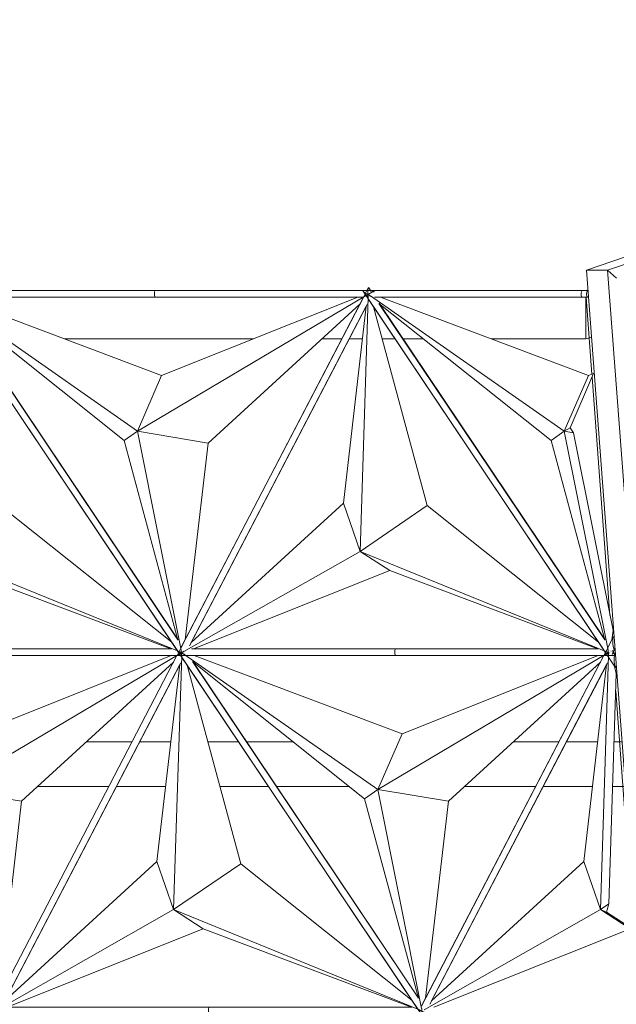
# Model space of a CAD drawing. Header units: inches. Extents: x 424 to 2043, y -237 to 445.
# Tile 307 of 656: x 728.56 to 733.9, y 162.83 to 171.63. Entities that reach past the tile are written whole.
import ezdxf

# ---------------------------------------------------------------- set-up
doc = ezdxf.new("R2010")
doc.units = ezdxf.units.IN
doc.header["$MEASUREMENT"] = 0
for name, color, linetype, lineweight in [('A-FLOR', 192, 'Continuous', 9), ('A-GENM', 13, 'Continuous', 9), ('A-GLAZ-CURT', 52, 'Continuous', 9), ('A-ROOF', 132, 'Continuous', 9), ('A-WALL', 113, 'Continuous', 9)]:
    doc.layers.add(name, color=color, linetype=linetype, lineweight=lineweight)

# ---------------------------------------------------------------- blocks, each defined once
blk = doc.blocks.new('Generic Models 2 - Generic Models 2-140614-West')
at = {"layer": 'A-GENM'}
for p, q in [((5.1711, 17.813), (26.0349, 24.9134)), ((5.3606, 17.813), (26.2244, 24.9134)), ((5.1711, 17.813), (6.3925, 1.6)), ((5.3606, 17.813), (5.1711, 17.813)), ((6.582, 1.6), (5.3606, 17.813)), ((5.4386, 17.7419), (5.3606, 17.813))]:
    blk.add_line(p, q, dxfattribs=at)
blk = doc.blocks.new('Family2 - Family2-V140-West')
at = {"layer": 'A-GLAZ-CURT'}
for p, q in [((-62.8728, 8.0243), (-60.6715, 4.7462)), ((-60.9126, 8.03), (-62.7392, 8.03)), ((-60.9148, 8.0293), (-62.7219, 8.0293)), ((-59.1077, 8.0293), (-60.9148, 8.0293)), ((-59.1044, 8.03), (-60.9126, 8.03)), ((-62.807, 7.9831), (-61.0739, 6.7734)), ((-62.807, 7.9831), (-61.0739, 6.7734)), ((-62.7709, 7.97), (-60.9126, 7.97)), ((-61.1919, 6.6906), (-62.7304, 7.9156)), ((-60.7119, 4.9096), (-62.7304, 7.9156)), ((-60.7095, 4.9104), (-62.7288, 7.9176)), ((-60.8577, 7.2716), (-62.7156, 7.97)), ((-59.0343, 7.9831), (-61.0739, 6.7734)), ((-59.0343, 7.9831), (-61.0739, 6.7734)), ((-60.9126, 7.97), (-59.0573, 7.97)), ((-60.8577, 7.2716), (-59.1051, 7.97)), ((-59.0543, 7.97), (-60.6775, 4.8535)), ((-60.6083, 4.8566), (-59.021, 7.9042)), ((-60.593, 4.8871), (-59.0283, 7.8913)), ((-60.443, 6.668), (-59.0844, 7.9121)), ((-61.0739, 6.7734), (-60.8577, 7.2716)), ((-61.0739, 6.7734), (-60.8577, 7.2716)), ((-61.1919, 6.6906), (-61.0739, 6.7734)), ((-61.0739, 6.7734), (-61.1919, 6.6906)), ((-61.0739, 6.7734), (-60.6823, 4.8189)), ((-60.443, 6.668), (-61.0739, 6.7734)), ((-61.0739, 6.7734), (-60.6823, 4.8189)), ((-61.0739, 6.7734), (-60.443, 6.668)), ((-60.7119, 4.9096), (-61.1919, 6.6906)), ((-60.648, 4.9099), (-60.443, 6.668))]:
    blk.add_line(p, q, dxfattribs=at)
for start_param, end_param in [(0.222018, 3.141593), (6.243403, 6.505203)]:
    blk.add_ellipse((-60.9126, 8), major_axis=(0, 0.03), ratio=0.333723, start_param=start_param, end_param=end_param, dxfattribs=at)
for points, knots in [([(-62.854, 8.0081), (-62.8526, 8.0071), (-62.8492, 8.0048), (-62.8435, 8.0012), (-62.837, 7.9973), (-62.8301, 7.9934), (-62.8231, 7.9896), (-62.8161, 7.986), (-62.8096, 7.9829), (-62.8056, 7.9811), (-62.8039, 7.9803)], [0.3428238, 0.3428238, 0.3428238, 0.3428238, 0.375, 0.4166667, 0.4583333, 0.5, 0.5416667, 0.5833333, 0.625, 0.6571762, 0.6571762, 0.6571762, 0.6571762]), ([(-58.9906, 8.008), (-58.9921, 8.0071), (-58.9959, 8.0048), (-59.0018, 8.0012), (-59.0083, 7.9973), (-59.0147, 7.9934), (-59.021, 7.9896), (-59.0269, 7.986), (-59.0321, 7.9829), (-59.0352, 7.9811), (-59.0364, 7.9803)], [0.3430836, 0.3430836, 0.3430836, 0.3430836, 0.375, 0.4166667, 0.4583333, 0.5, 0.5416667, 0.5833333, 0.625, 0.6569164, 0.6569164, 0.6569164, 0.6569164]), ([(-60.6822, 4.8181), (-60.6822, 4.8172), (-60.6822, 4.815), (-60.6821, 4.8117), (-60.6821, 4.8069), (-60.6818, 4.8007), (-60.6813, 4.7934), (-60.6807, 4.7861), (-60.68, 4.7803), (-60.6795, 4.7758), (-60.679, 4.7728), (-60.6787, 4.7709), (-60.6785, 4.7701)], [-0.6422027, -0.6422027, -0.6422027, -0.6422027, -0.625, -0.6041667, -0.5833333, -0.5416667, -0.5, -0.4583333, -0.4166667, -0.3958333, -0.375, -0.3584838, -0.3584838, -0.3584838, -0.3584838])]:
    blk.add_open_spline(points, degree=3, knots=knots, dxfattribs=at)
blk = doc.blocks.new('Family2 - Family2-V179-West')
at = {"layer": 'A-GLAZ-CURT'}
for p, q in [((1.5073, 14.4243), (3.7085, 11.1462)), ((3.4674, 14.43), (1.6408, 14.43)), ((3.4652, 14.4293), (1.6581, 14.4293)), ((5.2723, 14.4293), (3.4652, 14.4293)), ((5.2757, 14.43), (3.4674, 14.43)), ((5.3999, 14.3826), (5.4246, 14.43)), ((5.4084, 14.4), (5.4236, 14.4293)), ((5.4246, 14.43), (5.4117, 14.43)), ((5.4236, 14.4293), (5.4208, 14.4293)), ((1.573, 14.3831), (3.3062, 13.1734)), ((1.573, 14.3831), (3.3062, 13.1734)), ((1.6091, 14.37), (3.4674, 14.37)), ((3.5223, 13.6716), (1.6644, 14.37)), ((5.3457, 14.3831), (3.3062, 13.1734)), ((5.3457, 14.3831), (3.3062, 13.1734)), ((3.4674, 14.37), (5.3217, 14.37)), ((3.5223, 13.6716), (5.2749, 14.37)), ((5.3257, 14.37), (3.7025, 11.2535)), ((3.1882, 13.0906), (1.6496, 14.3156)), ((3.6681, 11.3096), (1.6496, 14.3156)), ((3.6705, 11.3104), (1.6512, 14.3176)), ((3.7718, 11.2566), (5.3591, 14.3042)), ((3.7871, 11.2871), (5.3518, 14.2913)), ((3.937, 13.068), (5.2957, 14.3121)), ((3.3062, 13.1734), (3.5223, 13.6716)), ((3.3062, 13.1734), (3.5223, 13.6716)), ((3.1882, 13.0906), (3.3062, 13.1734)), ((3.3062, 13.1734), (3.1882, 13.0906)), ((3.3062, 13.1734), (3.6977, 11.2189)), ((3.937, 13.068), (3.3062, 13.1734)), ((3.3062, 13.1734), (3.6977, 11.2189)), ((3.3062, 13.1734), (3.937, 13.068)), ((3.6681, 11.3096), (3.1882, 13.0906)), ((3.732, 11.3099), (3.937, 13.068))]:
    blk.add_line(p, q, dxfattribs=at)
for start_param, end_param in [(0.222018, 3.141593), (6.243403, 6.505203)]:
    blk.add_ellipse((3.4674, 14.4), major_axis=(0, 0.03), ratio=0.333723, start_param=start_param, end_param=end_param, dxfattribs=at)
for points, knots in [([(5.4236, 14.4293), (5.4227, 14.4287), (5.421, 14.4276), (5.4186, 14.426), (5.4181, 14.4257)], [0, 0, 0, 0, 0.0833333, 0.1016968, 0.1016968, 0.1016968, 0.1016968]), ([(1.526, 14.4081), (1.5275, 14.4071), (1.5308, 14.4048), (1.5365, 14.4012), (1.5431, 14.3973), (1.5499, 14.3934), (1.5569, 14.3896), (1.564, 14.386), (1.5704, 14.3829), (1.5745, 14.3811), (1.5762, 14.3803)], [0.3428238, 0.3428238, 0.3428238, 0.3428238, 0.375, 0.4166667, 0.4583333, 0.5, 0.5416667, 0.5833333, 0.625, 0.6571762, 0.6571762, 0.6571762, 0.6571762]), ([(5.374, 14.3986), (5.3732, 14.3982), (5.3704, 14.3964), (5.3653, 14.3934), (5.3591, 14.3896), (5.3531, 14.386), (5.3479, 14.3829), (5.3449, 14.3811), (5.3436, 14.3803)], [0.4442257, 0.4442257, 0.4442257, 0.4442257, 0.4583333, 0.5, 0.5416667, 0.5833333, 0.625, 0.6569164, 0.6569164, 0.6569164, 0.6569164]), ([(3.6979, 11.2181), (3.6979, 11.2172), (3.6979, 11.215), (3.6979, 11.2117), (3.698, 11.2069), (3.6982, 11.2007), (3.6987, 11.1934), (3.6993, 11.1861), (3.7, 11.1803), (3.7006, 11.1758), (3.701, 11.1728), (3.7013, 11.1709), (3.7015, 11.1701)], [-0.6422027, -0.6422027, -0.6422027, -0.6422027, -0.625, -0.6041667, -0.5833333, -0.5416667, -0.5, -0.4583333, -0.4166667, -0.3958333, -0.375, -0.3584838, -0.3584838, -0.3584838, -0.3584838])]:
    blk.add_open_spline(points, degree=3, knots=knots, dxfattribs=at)
for points in [[(5.4245, 14.43), (5.4248, 14.4301), (5.4244, 14.4298), (5.4236, 14.4293)], [(5.3909, 14.4089), (5.3904, 14.4086), (5.39, 14.4083), (5.3895, 14.408)], [(5.4025, 14.416), (5.4021, 14.4158), (5.4017, 14.4156), (5.4014, 14.4153)]]:
    blk.add_open_spline(points, degree=3, dxfattribs=at)
blk = doc.blocks.new('Family2 - Family2-V173-West')
at = {"layer": 'A-GLAZ-CURT'}
for p, q in [((-65.4697, 17.6293), (-65.5041, 17.6293)), ((-65.5037, 17.6243), (-63.3024, 14.3462)), ((-65.4642, 17.63), (-65.5007, 17.63)), ((-63.5435, 17.63), (-65.4568, 17.63)), ((-63.5457, 17.6293), (-65.4377, 17.6293)), ((-61.6543, 17.6293), (-63.5457, 17.6293)), ((-61.6487, 17.63), (-63.5435, 17.63)), ((-61.5864, 17.63), (-61.6413, 17.63)), ((-61.5874, 17.6293), (-61.6222, 17.6293)), ((-61.5939, 17.6156), (-61.5864, 17.63)), ((-65.4379, 17.5831), (-63.7048, 16.3734)), ((-65.4379, 17.5831), (-63.7048, 16.3734)), ((-65.4018, 17.57), (-63.5435, 17.57)), ((-63.8228, 16.2906), (-65.3613, 17.5156)), ((-63.3428, 14.5096), (-65.3613, 17.5156)), ((-63.3405, 14.5104), (-65.3597, 17.5176)), ((-63.4887, 16.8716), (-65.3466, 17.5701)), ((-61.6652, 17.5831), (-63.7048, 16.3734)), ((-61.6652, 17.5831), (-63.7048, 16.3734)), ((-63.5435, 17.57), (-61.6882, 17.57)), ((-63.4887, 16.8716), (-61.7359, 17.5701)), ((-61.6853, 17.57), (-63.3084, 14.4535)), ((-63.2392, 14.4566), (-61.6519, 17.5042)), ((-63.0739, 16.268), (-61.7153, 17.5121)), ((-63.2239, 14.4871), (-61.6592, 17.4913)), ((-63.7048, 16.3734), (-63.4887, 16.8716)), ((-63.7048, 16.3734), (-63.4887, 16.8716)), ((-63.8228, 16.2906), (-63.7048, 16.3734)), ((-63.7048, 16.3734), (-63.8228, 16.2906)), ((-63.7048, 16.3734), (-63.3132, 14.4189)), ((-63.0739, 16.268), (-63.7048, 16.3734)), ((-63.7048, 16.3734), (-63.3132, 14.4189)), ((-63.7048, 16.3734), (-63.0739, 16.268)), ((-63.3428, 14.5096), (-63.8228, 16.2906)), ((-63.2789, 14.5099), (-63.0739, 16.268))]:
    blk.add_line(p, q, dxfattribs=at)
for start_param, end_param in [(0.222018, 3.141593), (6.243403, 6.505203)]:
    blk.add_ellipse((-63.5435, 17.6), major_axis=(0, 0.03), ratio=0.333723, start_param=start_param, end_param=end_param, dxfattribs=at)
for points, knots in [([(-65.5041, 17.6293), (-65.505, 17.6287), (-65.5053, 17.6273), (-65.5042, 17.6249), (-65.503, 17.6233), (-65.5016, 17.6216), (-65.4997, 17.6197), (-65.4975, 17.6177), (-65.4949, 17.6155), (-65.492, 17.6132), (-65.4887, 17.6108), (-65.4853, 17.6083), (-65.4806, 17.6051), (-65.4744, 17.6012), (-65.4679, 17.5973), (-65.461, 17.5934), (-65.454, 17.5896), (-65.447, 17.586), (-65.4405, 17.5829), (-65.4365, 17.5811), (-65.4348, 17.5803)], [0, 0, 0, 0, 0.0833333, 0.125, 0.1458333, 0.1666667, 0.2083333, 0.2291667, 0.25, 0.2916667, 0.3125, 0.3333333, 0.375, 0.4166667, 0.4583333, 0.5, 0.5416667, 0.5833333, 0.625, 0.6571762, 0.6571762, 0.6571762, 0.6571762]), ([(-61.5874, 17.6293), (-61.5882, 17.6287), (-61.5903, 17.6273), (-61.5941, 17.6249), (-61.5966, 17.6233), (-61.5994, 17.6216), (-61.6025, 17.6197), (-61.6058, 17.6176), (-61.6093, 17.6155), (-61.6131, 17.6132), (-61.617, 17.6108), (-61.621, 17.6083), (-61.6263, 17.6051), (-61.6327, 17.6012), (-61.6392, 17.5973), (-61.6456, 17.5934), (-61.6519, 17.5896), (-61.6579, 17.586), (-61.663, 17.5829), (-61.6661, 17.5811), (-61.6674, 17.5803)], [0, 0, 0, 0, 0.0833333, 0.125, 0.1458333, 0.1666667, 0.2083333, 0.2291667, 0.25, 0.2916667, 0.3125, 0.3333333, 0.375, 0.4166667, 0.4583333, 0.5, 0.5416667, 0.5833333, 0.625, 0.6569164, 0.6569164, 0.6569164, 0.6569164]), ([(-63.3131, 14.4181), (-63.3131, 14.4172), (-63.3131, 14.415), (-63.3131, 14.4117), (-63.313, 14.4069), (-63.3127, 14.4007), (-63.3123, 14.3934), (-63.3116, 14.3861), (-63.311, 14.3803), (-63.3104, 14.3758), (-63.3099, 14.3728), (-63.3096, 14.3709), (-63.3095, 14.3701)], [-0.6422027, -0.6422027, -0.6422027, -0.6422027, -0.625, -0.6041667, -0.5833333, -0.5416667, -0.5, -0.4583333, -0.4166667, -0.3958333, -0.375, -0.3584838, -0.3584838, -0.3584838, -0.3584838])]:
    blk.add_open_spline(points, degree=3, knots=knots, dxfattribs=at)
for points in [[(-65.4998, 17.63), (-65.5018, 17.6301), (-65.5032, 17.6298), (-65.5041, 17.6293)], [(-61.5865, 17.63), (-61.5862, 17.6301), (-61.5865, 17.6298), (-61.5874, 17.6293)]]:
    blk.add_open_spline(points, degree=3, dxfattribs=at)
blk = doc.blocks.new('Family2 - Family2-V163-West')
at = {"layer": 'A-GLAZ-CURT'}
for p, q in [((-17.0497, 8.0372), (-17.0838, 7.9717)), ((-17.0412, 8.0535), (-17.0486, 8.0392)), ((-17.0849, 7.9696), (-18.7153, 4.8392)), ((-17.1147, 5.7007), (-17.0422, 7.9691)), ((-17.1147, 5.7007), (-17.0422, 7.9691)), ((-17.0352, 7.9462), (-14.9389, 4.8243)), ((-14.9268, 4.9096), (-16.9453, 7.9156)), ((-14.9245, 4.9104), (-16.9438, 7.9176)), ((-18.6386, 4.8566), (-17.0513, 7.9042)), ((-18.6233, 4.8871), (-17.0586, 7.8913)), ((-17.0586, 7.8913), (-17.2638, 6.132)), ((-16.9931, 7.8838), (-16.5149, 6.1094)), ((-17.2638, 6.132), (-18.6233, 4.8871)), ((-17.2638, 6.132), (-17.1147, 5.7007)), ((-17.1147, 5.7007), (-17.2638, 6.132)), ((-16.5149, 6.1094), (-17.1147, 5.7007)), ((-17.1147, 5.7007), (-16.5149, 6.1094)), ((-16.5149, 6.1094), (-14.982, 4.8889)), ((-18.6894, 4.8054), (-17.1147, 5.7007)), ((-18.6894, 4.8054), (-17.1147, 5.7007)), ((-14.9175, 4.8049), (-17.1147, 5.7007)), ((-17.1147, 5.7007), (-16.8491, 5.5284)), ((-14.9175, 4.8049), (-17.1147, 5.7007)), ((-17.1147, 5.7007), (-16.8491, 5.5284)), ((-16.8491, 5.5284), (-18.6035, 4.8293)), ((-16.8491, 5.5284), (-14.9893, 4.8293)), ((-18.7163, 4.8372), (-18.7505, 4.7717)), ((-18.7513, 4.77), (-18.6699, 4.77)), ((-18.667, 4.77), (-16.7942, 4.77)), ((-16.7942, 4.83), (-18.6208, 4.83)), ((-16.7964, 4.8293), (-18.6035, 4.8293)), ((-14.9893, 4.8293), (-16.7964, 4.8293)), ((-14.986, 4.83), (-16.7942, 4.83)), ((-16.7942, 4.77), (-14.9389, 4.77)), ((-14.9365, 4.77), (-14.8544, 4.77)), ((-14.8516, 4.77), (-14.8371, 4.77))]:
    blk.add_line(p, q, dxfattribs=at)
for start_param, end_param in [(0.222018, 3.141593), (6.243403, 6.505203)]:
    blk.add_ellipse((-16.7942, 4.8), major_axis=(0, 0.03), ratio=0.333723, start_param=start_param, end_param=end_param, dxfattribs=at)
for points, knots in [([(-17.0423, 7.9701), (-17.0424, 7.9709), (-17.0427, 7.9728), (-17.0432, 7.9758), (-17.0438, 7.9803), (-17.0444, 7.9861), (-17.0451, 7.9934), (-17.0455, 8.0007), (-17.0458, 8.0069), (-17.0459, 8.0117), (-17.0459, 8.015), (-17.0459, 8.0172), (-17.0459, 8.0181)], [-0.6415162, -0.6415162, -0.6415162, -0.6415162, -0.625, -0.6041667, -0.5833333, -0.5416667, -0.5, -0.4583333, -0.4166667, -0.3958333, -0.375, -0.3577973, -0.3577973, -0.3577973, -0.3577973]), ([(-18.7334, 4.7803), (-18.7322, 4.7811), (-18.7291, 4.7829), (-18.7239, 4.786), (-18.718, 4.7896), (-18.7117, 4.7934), (-18.7053, 4.7973), (-18.6988, 4.8012), (-18.6929, 4.8048), (-18.6891, 4.8071), (-18.6876, 4.808)], [0.3430836, 0.3430836, 0.3430836, 0.3430836, 0.375, 0.4166667, 0.4583333, 0.5, 0.5416667, 0.5833333, 0.625, 0.6569164, 0.6569164, 0.6569164, 0.6569164]), ([(-14.87, 4.7803), (-14.8717, 4.7811), (-14.8758, 4.7829), (-14.8822, 4.786), (-14.8893, 4.7896), (-14.8963, 4.7934), (-14.9031, 4.7973), (-14.9097, 4.8012), (-14.9153, 4.8048), (-14.9187, 4.8071), (-14.9201, 4.8081)], [0.3428238, 0.3428238, 0.3428238, 0.3428238, 0.375, 0.4166667, 0.4583333, 0.5, 0.5416667, 0.5833333, 0.625, 0.6571762, 0.6571762, 0.6571762, 0.6571762])]:
    blk.add_open_spline(points, degree=3, knots=knots, dxfattribs=at)
blk = doc.blocks.new('Family2 - Family2-V190-West')
at = {"layer": 'A-GLAZ-CURT'}
for p, q in [((-27.303, 17.6535), (-27.3456, 17.5717)), ((-27.2834, 17.6293), (-27.3012, 17.6557)), ((-27.2757, 17.622), (-27.297, 17.6538)), ((-27.3467, 17.5696), (-28.9771, 14.4392)), ((-28.9004, 14.4566), (-27.3131, 17.5042)), ((-27.3765, 15.3007), (-27.304, 17.5691)), ((-27.3765, 15.3007), (-27.304, 17.5691)), ((-27.297, 17.5462), (-25.2007, 14.4243)), ((-25.1886, 14.5096), (-27.2071, 17.5156)), ((-25.1862, 14.5104), (-27.2055, 17.5176)), ((-28.8851, 14.4871), (-27.3204, 17.4913)), ((-27.3204, 17.4913), (-27.5256, 15.732)), ((-27.2549, 17.4838), (-26.7767, 15.7094)), ((-27.5256, 15.732), (-28.8851, 14.4871)), ((-27.5256, 15.732), (-27.3765, 15.3007)), ((-27.3765, 15.3007), (-27.5256, 15.732)), ((-26.7767, 15.7094), (-27.3765, 15.3007)), ((-27.3765, 15.3007), (-26.7767, 15.7094)), ((-26.7767, 15.7094), (-25.2438, 14.4889)), ((-28.9512, 14.4054), (-27.3765, 15.3007)), ((-28.9512, 14.4054), (-27.3765, 15.3007)), ((-25.1793, 14.4049), (-27.3765, 15.3007)), ((-27.3765, 15.3007), (-27.1108, 15.1284)), ((-25.1793, 14.4049), (-27.3765, 15.3007)), ((-27.3765, 15.3007), (-27.1108, 15.1284)), ((-27.1108, 15.1284), (-28.8653, 14.4293)), ((-27.1108, 15.1284), (-25.2511, 14.4293)), ((-28.9781, 14.4372), (-29.0122, 14.3717)), ((-27.056, 14.43), (-28.8826, 14.43)), ((-27.0582, 14.4293), (-28.8653, 14.4293)), ((-25.2511, 14.4293), (-27.0582, 14.4293)), ((-25.2477, 14.43), (-27.056, 14.43)), ((-29.0131, 14.37), (-28.9316, 14.37)), ((-28.9287, 14.37), (-27.056, 14.37)), ((-27.056, 14.37), (-25.2007, 14.37)), ((-25.1983, 14.37), (-25.1162, 14.37)), ((-25.1133, 14.37), (-25.0988, 14.37))]:
    blk.add_line(p, q, dxfattribs=at)
for start_param, end_param in [(0.222018, 3.141593), (6.243403, 6.505203)]:
    blk.add_ellipse((-27.056, 14.4), major_axis=(0, 0.03), ratio=0.333723, start_param=start_param, end_param=end_param, dxfattribs=at)
for points, knots in [([(-27.304, 17.5701), (-27.3042, 17.5709), (-27.3045, 17.5728), (-27.3049, 17.5758), (-27.3055, 17.5803), (-27.3062, 17.5861), (-27.3068, 17.5934), (-27.3073, 17.6007), (-27.3075, 17.6069), (-27.3076, 17.6117), (-27.3077, 17.6164), (-27.3076, 17.6211), (-27.3075, 17.6255), (-27.3073, 17.6298), (-27.307, 17.6338), (-27.3066, 17.6376), (-27.3062, 17.6411), (-27.3057, 17.6443), (-27.3051, 17.6471), (-27.3045, 17.6496), (-27.3033, 17.6533), (-27.3021, 17.6551), (-27.3012, 17.6557)], [-0.6415162, -0.6415162, -0.6415162, -0.6415162, -0.625, -0.6041667, -0.5833333, -0.5416667, -0.5, -0.4583333, -0.4166667, -0.3958333, -0.375, -0.3333333, -0.3125, -0.2916667, -0.25, -0.2291667, -0.2083333, -0.1666667, -0.1458333, -0.125, -0.0833333, 0, 0, 0, 0]), ([(-27.3012, 17.6557), (-27.3004, 17.6563), (-27.299, 17.6562), (-27.2974, 17.6544), (-27.2965, 17.6529), (-27.296, 17.6521), (-27.2958, 17.6516)], [-1, -1, -1, -1, -0.9166667, -0.875, -0.8541667, -0.8333333, -0.8333333, -0.8333333, -0.8333333]), ([(-28.9952, 14.3803), (-28.9939, 14.3811), (-28.9909, 14.3829), (-28.9857, 14.386), (-28.9797, 14.3896), (-28.9735, 14.3934), (-28.967, 14.3973), (-28.9605, 14.4012), (-28.9546, 14.4048), (-28.9509, 14.4071), (-28.9493, 14.408)], [0.3430836, 0.3430836, 0.3430836, 0.3430836, 0.375, 0.4166667, 0.4583333, 0.5, 0.5416667, 0.5833333, 0.625, 0.6569164, 0.6569164, 0.6569164, 0.6569164]), ([(-25.1318, 14.3803), (-25.1335, 14.3811), (-25.1375, 14.3829), (-25.144, 14.386), (-25.151, 14.3896), (-25.158, 14.3934), (-25.1649, 14.3973), (-25.1714, 14.4012), (-25.1771, 14.4048), (-25.1805, 14.4071), (-25.1819, 14.4081)], [0.3428238, 0.3428238, 0.3428238, 0.3428238, 0.375, 0.4166667, 0.4583333, 0.5, 0.5416667, 0.5833333, 0.625, 0.6571762, 0.6571762, 0.6571762, 0.6571762])]:
    blk.add_open_spline(points, degree=3, knots=knots, dxfattribs=at)
blk = doc.blocks.new('Family2 - Family2-V194-West')
at = {"layer": 'A-GLAZ-CURT'}
for p, q in [((3.2204, 17.6535), (3.1778, 17.5717)), ((3.2399, 17.6293), (3.2222, 17.6557)), ((3.2477, 17.622), (3.2263, 17.6538)), ((3.1767, 17.5696), (1.5463, 14.4392)), ((1.623, 14.4566), (3.2103, 17.5042)), ((3.1469, 15.3007), (3.2194, 17.5691)), ((3.1469, 15.3007), (3.2194, 17.5691)), ((3.2264, 17.5462), (5.3227, 14.4243)), ((5.3348, 14.5096), (3.3163, 17.5156)), ((5.3371, 14.5104), (3.3178, 17.5176)), ((1.6383, 14.4871), (3.203, 17.4913)), ((3.203, 17.4913), (2.9978, 15.732)), ((3.2685, 17.4838), (3.7467, 15.7094)), ((2.9978, 15.732), (1.6383, 14.4871)), ((2.9978, 15.732), (3.1469, 15.3007)), ((3.1469, 15.3007), (2.9978, 15.732)), ((3.7467, 15.7094), (3.1469, 15.3007)), ((3.1469, 15.3007), (3.7467, 15.7094)), ((3.7467, 15.7094), (5.2796, 14.4889)), ((1.5722, 14.4054), (3.1469, 15.3007)), ((1.5722, 14.4054), (3.1469, 15.3007)), ((5.3441, 14.4049), (3.1469, 15.3007)), ((3.1469, 15.3007), (3.4126, 15.1284)), ((5.3441, 14.4049), (3.1469, 15.3007)), ((3.1469, 15.3007), (3.4126, 15.1284)), ((3.4126, 15.1284), (1.6581, 14.4293)), ((3.4126, 15.1284), (5.2723, 14.4293)), ((1.5453, 14.4372), (1.5112, 14.3717)), ((3.4674, 14.43), (1.6408, 14.43)), ((3.4652, 14.4293), (1.6581, 14.4293)), ((5.2723, 14.4293), (3.4652, 14.4293)), ((5.2757, 14.43), (3.4674, 14.43)), ((1.5103, 14.37), (1.5917, 14.37)), ((1.5946, 14.37), (3.4674, 14.37)), ((3.4674, 14.37), (5.3217, 14.37)), ((5.3251, 14.37), (5.4246, 14.37)), ((5.4276, 14.3757), (5.4059, 14.408)), ((5.428, 14.3707), (5.4084, 14.4))]:
    blk.add_line(p, q, dxfattribs=at)
for start_param, end_param in [(0.222018, 3.141593), (6.243403, 6.505203)]:
    blk.add_ellipse((3.4674, 14.4), major_axis=(0, 0.03), ratio=0.333723, start_param=start_param, end_param=end_param, dxfattribs=at)
for points, knots in [([(3.2193, 17.5701), (3.2192, 17.5709), (3.2189, 17.5728), (3.2184, 17.5758), (3.2179, 17.5803), (3.2172, 17.5861), (3.2166, 17.5934), (3.2161, 17.6007), (3.2158, 17.6069), (3.2158, 17.6117), (3.2157, 17.6164), (3.2157, 17.6211), (3.2159, 17.6255), (3.2161, 17.6298), (3.2164, 17.6338), (3.2168, 17.6376), (3.2172, 17.6411), (3.2177, 17.6443), (3.2183, 17.6471), (3.2189, 17.6496), (3.2201, 17.6533), (3.2213, 17.6551), (3.2222, 17.6557)], [-0.6415162, -0.6415162, -0.6415162, -0.6415162, -0.625, -0.6041667, -0.5833333, -0.5416667, -0.5, -0.4583333, -0.4166667, -0.3958333, -0.375, -0.3333333, -0.3125, -0.2916667, -0.25, -0.2291667, -0.2083333, -0.1666667, -0.1458333, -0.125, -0.0833333, 0, 0, 0, 0]), ([(3.2222, 17.6557), (3.223, 17.6563), (3.2244, 17.6562), (3.226, 17.6544), (3.2269, 17.6529), (3.2274, 17.6521), (3.2276, 17.6516)], [-1, -1, -1, -1, -0.9166667, -0.875, -0.8541667, -0.8333333, -0.8333333, -0.8333333, -0.8333333]), ([(1.5282, 14.3803), (1.5294, 14.3811), (1.5325, 14.3829), (1.5377, 14.386), (1.5437, 14.3896), (1.5499, 14.3934), (1.5563, 14.3973), (1.5628, 14.4012), (1.5688, 14.4048), (1.5725, 14.4071), (1.574, 14.408)], [0.3430836, 0.3430836, 0.3430836, 0.3430836, 0.375, 0.4166667, 0.4583333, 0.5, 0.5416667, 0.5833333, 0.625, 0.6569164, 0.6569164, 0.6569164, 0.6569164]), ([(5.3747, 14.3884), (5.3739, 14.3888), (5.3708, 14.3904), (5.3653, 14.3934), (5.3585, 14.3973), (5.3519, 14.4012), (5.3463, 14.4048), (5.3429, 14.4071), (5.3415, 14.4081)], [0.4442257, 0.4442257, 0.4442257, 0.4442257, 0.4583333, 0.5, 0.5416667, 0.5833333, 0.625, 0.6571762, 0.6571762, 0.6571762, 0.6571762]), ([(5.428, 14.3707), (5.4271, 14.3702), (5.4254, 14.3699), (5.4228, 14.3701), (5.4223, 14.3701)], [0, 0, 0, 0, 0.0833333, 0.1013612, 0.1013612, 0.1013612, 0.1013612])]:
    blk.add_open_spline(points, degree=3, knots=knots, dxfattribs=at)
for points in [[(5.4056, 14.3746), (5.4052, 14.3748), (5.4048, 14.3749), (5.4044, 14.3751)], [(5.4287, 14.3734), (5.4291, 14.3722), (5.4288, 14.3713), (5.428, 14.3707)]]:
    blk.add_open_spline(points, degree=3, dxfattribs=at)

msp = doc.modelspace()

# ---------------------------------------------------------------- linework, layer by layer
at = {"layer": 'A-FLOR'}
for p, q in [((729.1627, 165.177), (729.5694, 165.177)), ((729.6367, 165.177), (729.9158, 165.177)), ((730.2462, 165.177), (730.5211, 165.177)), ((730.5928, 165.177), (731.0084, 165.177)), ((732.9781, 165.177), (733.3848, 165.177)), ((733.4522, 165.177), (733.7312, 165.177)), ((733.8778, 165.177), (733.9486, 165.177)), ((729.3611, 164.777), (728.7259, 164.777)), ((729.8684, 164.777), (729.4282, 164.777)), ((730.7897, 164.777), (730.354, 164.777)), ((731.51, 164.777), (730.8602, 164.777)), ((733.1765, 164.777), (732.5413, 164.777)), ((733.6839, 164.777), (733.2436, 164.777)), ((733.9787, 164.777), (733.8649, 164.777))]:
    msp.add_line(p, q, dxfattribs=at)
at = {"layer": 'A-GLAZ-CURT'}
for p, q in [((731.668, 169.2063), (731.6336, 169.2063)), ((731.6735, 169.207), (731.637, 169.207)), ((733.5941, 169.207), (731.6809, 169.207)), ((733.5919, 169.2063), (731.7, 169.2063)), ((733.6398, 169.2063), (733.5919, 169.2063)), ((733.642, 169.207), (733.5941, 169.207)), ((731.634, 169.2013), (733.8352, 165.9232)), ((731.6997, 169.1601), (733.4329, 167.9504)), ((731.6997, 169.1601), (733.4329, 167.9504)), ((731.7359, 169.147), (733.5941, 169.147)), ((733.649, 168.4486), (731.791, 169.1471)), ((733.5941, 169.147), (733.642, 169.147)), ((733.6403, 169.1478), (733.6442, 169.1478)), ((733.7949, 166.0866), (731.7764, 169.0926)), ((733.3149, 167.8676), (731.7764, 169.0926)), ((733.7972, 166.0874), (731.7779, 169.0946)), ((733.4329, 167.9504), (733.649, 168.4486)), ((733.4329, 167.9504), (733.649, 168.4486)), ((733.6955, 168.4672), (733.4852, 167.9814)), ((733.649, 168.4486), (733.6955, 168.4672)), ((733.4852, 167.9814), (733.4329, 167.9504)), ((733.4852, 167.9814), (733.4329, 167.9504)), ((733.5154, 167.9366), (733.4852, 167.9814)), ((733.4329, 167.9504), (733.3149, 167.8676)), ((733.3149, 167.8676), (733.4329, 167.9504)), ((733.4329, 167.9504), (733.5154, 167.9366)), ((733.4329, 167.9504), (733.8245, 165.9959)), ((733.5154, 167.9366), (733.4329, 167.9504)), ((733.4329, 167.9504), (733.8245, 165.9959)), ((733.8685, 166.1708), (733.5154, 167.9366)), ((733.7949, 166.0866), (733.3149, 167.8676)), ((733.8587, 166.0871), (733.8685, 166.1708)), ((733.8711, 166.1109), (733.8293, 166.0305)), ((733.8728, 166.1131), (733.872, 166.1116)), ((733.8208, 166.0143), (733.7867, 165.9487)), ((733.8293, 166.0305), (733.8221, 166.0168)), ((733.86, 165.9596), (733.883, 166.0038)), ((733.8891, 165.9505), (733.866, 165.9851)), ((733.8684, 165.977), (733.8812, 166.0016)), ((733.885, 165.9524), (733.8684, 165.977)), ((733.8812, 166.0016), (733.8794, 166.0014)), ((733.883, 166.0038), (733.8812, 166.0016)), ((733.8832, 165.9503), (733.885, 165.9524)), ((733.885, 165.9524), (733.8868, 165.9527)), ((733.8888, 165.9511), (733.8905, 165.948)), ((733.7856, 165.9467), (732.1552, 162.8163)), ((732.2319, 162.8336), (733.8191, 165.8812)), ((732.2472, 162.8641), (733.8118, 165.8684)), ((733.8118, 165.8684), (733.6067, 164.109)), ((733.7557, 163.6778), (733.8282, 165.9461)), ((733.7557, 163.6778), (733.8282, 165.9461)), ((733.8352, 165.9232), (733.8892, 165.8429)), ((733.8821, 165.9475), (733.8826, 165.9489)), ((733.8975, 165.7861), (733.8311, 163.7291)), ((733.8775, 165.8604), (733.8975, 165.7861)), ((733.6067, 164.109), (732.2472, 162.8641)), ((733.7557, 163.6778), (733.6067, 164.109)), ((733.6067, 164.109), (733.7557, 163.6778)), ((732.1811, 162.7824), (733.7557, 163.6778)), ((732.1811, 162.7824), (733.7557, 163.6778)), ((733.7557, 163.6778), (733.8311, 163.7291)), ((733.8311, 163.7291), (733.7557, 163.6778)), ((733.7557, 163.6778), (734.0214, 163.5054)), ((733.7557, 163.6778), (734.0214, 163.5054)), ((733.811, 163.6553), (733.7557, 163.6778)), ((733.811, 163.6553), (733.7557, 163.6778)), ((733.8311, 163.7291), (733.811, 163.6553)), ((734.0707, 163.4869), (733.811, 163.6553)), ((734.0214, 163.5054), (732.267, 162.8063))]:
    msp.add_line(p, q, dxfattribs=at)
at = {"layer": 'A-GLAZ-CURT', "flags": 128}
for points in [[(733.8774, 166.003), (733.8755, 166.0065), (733.8736, 166.0117), (733.8718, 166.0185), (733.8702, 166.0266), (733.8688, 166.0357), (733.8677, 166.0456), (733.8669, 166.0559), (733.8665, 166.0663), (733.8664, 166.0763), (733.8667, 166.0857), (733.8674, 166.0941), (733.8683, 166.1013), (733.8696, 166.1069), (733.8711, 166.1109), (733.8728, 166.1131)], [(733.8728, 166.1131), (733.8747, 166.1134), (733.8767, 166.1117), (733.8784, 166.1087)], [(733.8856, 166.0127), (733.8845, 166.0078), (733.8841, 166.0064)], [(733.8934, 165.841), (733.8915, 165.8407), (733.8895, 165.8423), (733.8876, 165.8458), (733.8857, 165.8511), (733.8839, 165.8578), (733.8823, 165.8659), (733.8809, 165.8751), (733.8798, 165.885), (733.879, 165.8953), (733.8786, 165.9056), (733.8785, 165.9156), (733.8788, 165.925), (733.8795, 165.9334), (733.8804, 165.9406), (733.8817, 165.9463)], [(733.8977, 165.8521), (733.8966, 165.8471), (733.8951, 165.8431), (733.8934, 165.841)]]:
    msp.add_lwpolyline(points, dxfattribs=at)
at = {"layer": 'A-GLAZ-CURT'}
for centre, start_param, end_param in [((733.5941, 169.177), 0.222018, 3.101811), ((733.5941, 169.177), 6.243403, 6.505203), ((733.642, 169.177), 0.222018, 3.36361), ((733.642, 169.177), 5.981604, 6.505203), ((733.642, 169.177), 3.36361, 3.887209)]:
    msp.add_ellipse(centre, major_axis=(0, 0.03), ratio=0.333723, start_param=start_param, end_param=end_param, dxfattribs=at)
for points, knots in [([(731.6336, 169.2063), (731.6327, 169.2057), (731.6323, 169.2043), (731.6335, 169.2019), (731.6347, 169.2004), (731.6361, 169.1987), (731.6379, 169.1968), (731.6402, 169.1947), (731.6427, 169.1925), (731.6456, 169.1902), (731.6489, 169.1878), (731.6524, 169.1853), (731.6571, 169.1821), (731.6632, 169.1782), (731.6698, 169.1743), (731.6766, 169.1704), (731.6836, 169.1666), (731.6907, 169.163), (731.6971, 169.1599), (731.7012, 169.1581), (731.7029, 169.1573)], [0, 0, 0, 0, 0.0833333, 0.125, 0.1458333, 0.1666667, 0.2083333, 0.2291667, 0.25, 0.2916667, 0.3125, 0.3333333, 0.375, 0.4166667, 0.4583333, 0.5, 0.5416667, 0.5833333, 0.625, 0.6571762, 0.6571762, 0.6571762, 0.6571762]), ([(733.8282, 165.947), (733.8281, 165.9478), (733.8278, 165.9498), (733.8273, 165.9529), (733.8267, 165.9573), (733.826, 165.9632), (733.8254, 165.9704), (733.825, 165.9778), (733.8247, 165.9839), (733.8246, 165.9887), (733.8246, 165.992), (733.8246, 165.9941), (733.8246, 165.995)], [-0.6422027, -0.6422027, -0.6422027, -0.6422027, -0.625, -0.6041667, -0.5833333, -0.5416667, -0.5, -0.4583333, -0.4166667, -0.3958333, -0.375, -0.3584838, -0.3584838, -0.3584838, -0.3584838]), ([(733.8246, 165.995), (733.8246, 165.9941), (733.8246, 165.992), (733.8246, 165.9887), (733.8247, 165.9839), (733.825, 165.9778), (733.8254, 165.9704), (733.826, 165.9632), (733.8267, 165.9573), (733.8273, 165.9529), (733.8278, 165.9498), (733.8281, 165.9478), (733.8282, 165.947)], [-0.6415162, -0.6415162, -0.6415162, -0.6415162, -0.625, -0.6041667, -0.5833333, -0.5416667, -0.5, -0.4583333, -0.4166667, -0.3958333, -0.375, -0.3577973, -0.3577973, -0.3577973, -0.3577973])]:
    msp.add_open_spline(points, degree=3, knots=knots, dxfattribs=at)
msp.add_open_spline([(731.6379, 169.207), (731.6359, 169.2071), (731.6344, 169.2069), (731.6336, 169.2063)], degree=3, dxfattribs=at)
at = {"layer": 'A-ROOF'}
msp.add_line((733.6252, 169.1471), (733.6252, 168.7745), dxfattribs=at)
for points in [[(730.6517, 168.7746), (730.0898, 168.7747), (729.528, 168.7747), (728.9661, 168.7748)], [(731.4431, 168.7746), (731.3832, 168.7746), (731.3234, 168.7746), (731.2635, 168.7746)], [(731.6282, 168.7746), (731.5889, 168.7746), (731.5495, 168.7746), (731.5102, 168.7746)], [(731.9208, 168.7746), (731.8824, 168.7746), (731.8441, 168.7746), (731.8057, 168.7746)], [(732.1752, 168.7745), (732.1136, 168.7746), (732.0521, 168.7746), (731.9906, 168.7746)], [(733.6252, 168.7745), (733.3442, 168.7745), (733.0632, 168.7745), (732.7822, 168.7745)], [(733.6763, 168.7918), (733.6592, 168.786), (733.6422, 168.7803), (733.6252, 168.7745)]]:
    msp.add_open_spline(points, degree=3, dxfattribs=at)
at = {"layer": 'A-WALL'}
for p, q in [((733.6791, 168.4606), (733.6274, 169.1471)), ((733.8415, 166.306), (733.6811, 168.434)), ((734.053, 163.4984), (733.8924, 165.6295))]:
    msp.add_line(p, q, dxfattribs=at)

# ---------------------------------------------------------------- block references
at = {"layer": 'A-GENM'}
msp.add_blockref('Generic Models 2 - Generic Models 2-140614-West', (728.4601, 151.577), dxfattribs=at)
at = {"layer": 'A-GLAZ-CURT'}
for name, p in [('Family2 - Family2-V190-West', (755.168, 151.577)), ('Family2 - Family2-V173-West', (793.3223, 151.577)), ('Family2 - Family2-V194-West', (728.4601, 151.577)), ('Family2 - Family2-V140-West', (789.0247, 157.977)), ('Family2 - Family2-V163-West', (747.055, 157.977)), ('Family2 - Family2-V179-West', (728.4601, 151.577))]:
    msp.add_blockref(name, p, dxfattribs=at)

doc.saveas('drawing.dxf')
